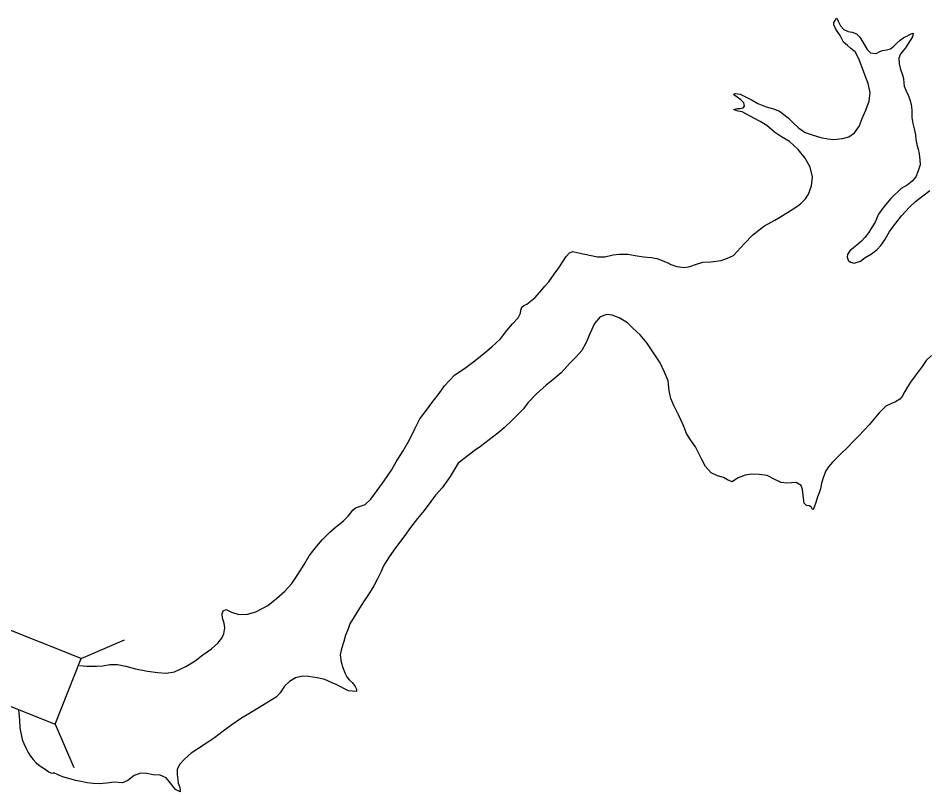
# Model space of a CAD drawing. Extents: x -939622 to -934222, y 1383701 to 1385301.
# Drawn here: x -936515.45 to -936500.16, y 1384731.74 to 1384744.73 of the extents above; entities that cross this region are included whole.
import ezdxf

# ---------------------------------------------------------------- set-up
doc = ezdxf.new("R2010")
doc.units = 0
doc.layers.add('Level 20', color=7, linetype='Continuous')
doc.layers.add('Level 9', color=7, linetype='Continuous')

msp = doc.modelspace()

# ---------------------------------------------------------------- linework, layer by layer
at = {"layer": 'Level 20'}
for p, q in [((-936514.39, 1384733.976), (-936517.704, 1384735.287)), ((-936514.39, 1384733.976), (-936513.663, 1384734.29)), ((-936518.141, 1384734.183), (-936514.827, 1384732.871)), ((-936514.827, 1384732.871), (-936514.39, 1384733.976)), ((-936514.827, 1384732.871), (-936514.513, 1384732.144))]:
    msp.add_line(p, q, dxfattribs=at)
at = {"layer": 'Level 9'}
for points in [[(-936505.455, 1384740.757), (-936505.35, 1384740.769), (-936505.212, 1384740.766), (-936505.088, 1384740.745), (-936504.947, 1384740.725), (-936504.817, 1384740.71), (-936504.721, 1384740.694), (-936504.633, 1384740.66), (-936504.539, 1384740.623), (-936504.487, 1384740.594), (-936504.39, 1384740.56), (-936504.261, 1384740.545), (-936504.171, 1384740.56), (-936504.076, 1384740.595), (-936503.954, 1384740.634), (-936503.816, 1384740.64), (-936503.646, 1384740.663), (-936503.536, 1384740.701), (-936503.438, 1384740.746), (-936503.253, 1384740.946), (-936503.119, 1384741.084), (-936503.007, 1384741.177), (-936502.916, 1384741.243), (-936502.744, 1384741.34), (-936502.661, 1384741.387), (-936502.528, 1384741.465), (-936502.389, 1384741.559), (-936502.31, 1384741.615), (-936502.225, 1384741.698), (-936502.178, 1384741.775), (-936502.128, 1384741.917), (-936502.108, 1384742.065), (-936502.151, 1384742.227), (-936502.235, 1384742.381), (-936502.35, 1384742.526), (-936502.494, 1384742.658), (-936502.632, 1384742.741), (-936502.747, 1384742.814), (-936502.876, 1384742.931), (-936502.989, 1384742.998), (-936503.083, 1384743.049), (-936503.159, 1384743.087), (-936503.293, 1384743.156), (-936503.357, 1384743.172), (-936503.411, 1384743.189), (-936503.429, 1384743.198), (-936503.37, 1384743.217), (-936503.322, 1384743.215), (-936503.274, 1384743.225), (-936503.25, 1384743.253), (-936503.261, 1384743.31), (-936503.313, 1384743.36), (-936503.35, 1384743.386), (-936503.399, 1384743.421), (-936503.423, 1384743.441), (-936503.43, 1384743.456), (-936503.409, 1384743.469), (-936503.324, 1384743.453), (-936503.236, 1384743.413), (-936503.124, 1384743.355), (-936503.03, 1384743.3), (-936502.887, 1384743.244), (-936502.763, 1384743.208), (-936502.666, 1384743.171), (-936502.516, 1384743.06), (-936502.436, 1384742.972), (-936502.347, 1384742.89), (-936502.231, 1384742.811), (-936502.101, 1384742.766), (-936501.968, 1384742.727), (-936501.853, 1384742.706), (-936501.754, 1384742.696), (-936501.607, 1384742.712), (-936501.5, 1384742.739), (-936501.403, 1384742.807), (-936501.318, 1384742.923), (-936501.282, 1384743.033), (-936501.214, 1384743.188), (-936501.158, 1384743.339), (-936501.143, 1384743.484), (-936501.177, 1384743.637), (-936501.232, 1384743.78), (-936501.286, 1384743.929), (-936501.334, 1384744.048), (-936501.394, 1384744.164), (-936501.468, 1384744.225), (-936501.52, 1384744.272), (-936501.59, 1384744.328), (-936501.647, 1384744.441), (-936501.697, 1384744.512), (-936501.725, 1384744.556), (-936501.751, 1384744.619), (-936501.751, 1384744.658), (-936501.731, 1384744.694), (-936501.711, 1384744.725), (-936501.699, 1384744.731), (-936501.677, 1384744.684), (-936501.642, 1384744.603), (-936501.581, 1384744.542), (-936501.511, 1384744.507), (-936501.441, 1384744.497)], [(-936501.441, 1384744.497), (-936501.372, 1384744.468), (-936501.316, 1384744.41), (-936501.25, 1384744.303), (-936501.194, 1384744.205), (-936501.136, 1384744.149), (-936501.039, 1384744.136), (-936500.977, 1384744.171), (-936500.933, 1384744.19), (-936500.867, 1384744.198), (-936500.801, 1384744.217), (-936500.745, 1384744.261), (-936500.695, 1384744.31), (-936500.64, 1384744.363), (-936500.575, 1384744.409), (-936500.524, 1384744.429), (-936500.486, 1384744.451), (-936500.453, 1384744.469), (-936500.42, 1384744.479), (-936500.431, 1384744.419), (-936500.509, 1384744.297), (-936500.547, 1384744.235), (-936500.599, 1384744.174), (-936500.634, 1384744.131), (-936500.662, 1384744.061), (-936500.654, 1384743.965), (-936500.631, 1384743.872), (-936500.602, 1384743.798), (-936500.579, 1384743.72), (-936500.577, 1384743.642), (-936500.573, 1384743.588), (-936500.541, 1384743.523), (-936500.503, 1384743.439), (-936500.477, 1384743.365), (-936500.451, 1384743.281), (-936500.443, 1384743.194), (-936500.441, 1384743.134), (-936500.44, 1384743.065), (-936500.425, 1384742.96), (-936500.405, 1384742.87), (-936500.381, 1384742.771), (-936500.376, 1384742.696), (-936500.356, 1384742.61), (-936500.336, 1384742.529), (-936500.319, 1384742.451), (-936500.305, 1384742.352), (-936500.3, 1384742.268), (-936500.333, 1384742.165), (-936500.373, 1384742.068), (-936500.437, 1384741.994), (-936500.52, 1384741.929), (-936500.62, 1384741.872), (-936500.796, 1384741.7), (-936500.91, 1384741.562), (-936501, 1384741.442), (-936501.056, 1384741.305), (-936501.108, 1384741.226), (-936501.172, 1384741.125), (-936501.23, 1384741.045), (-936501.289, 1384740.987), (-936501.365, 1384740.919), (-936501.424, 1384740.872), (-936501.483, 1384740.826), (-936501.52, 1384740.759), (-936501.528, 1384740.716), (-936501.512, 1384740.669), (-936501.469, 1384740.634), (-936501.408, 1384740.614), (-936501.301, 1384740.65), (-936501.225, 1384740.709), (-936501.118, 1384740.774), (-936501.024, 1384740.846), (-936500.963, 1384740.911), (-936500.896, 1384741.008), (-936500.818, 1384741.146), (-936500.711, 1384741.29), (-936500.618, 1384741.409), (-936500.483, 1384741.557), (-936500.381, 1384741.652), (-936500.257, 1384741.749), (-936500.139, 1384741.839)], [(-936514.42, 1384733.86), (-936514.297, 1384733.846), (-936514.132, 1384733.847), (-936514.024, 1384733.852), (-936513.911, 1384733.873), (-936513.782, 1384733.876), (-936513.643, 1384733.844), (-936513.477, 1384733.802), (-936513.278, 1384733.762), (-936513.103, 1384733.739), (-936512.962, 1384733.728), (-936512.824, 1384733.752), (-936512.634, 1384733.838), (-936512.475, 1384733.938), (-936512.345, 1384734.034), (-936512.203, 1384734.137), (-936512.098, 1384734.23), (-936512.028, 1384734.316), (-936511.994, 1384734.389), (-936511.978, 1384734.491), (-936511.989, 1384734.569), (-936512.015, 1384734.653), (-936512.023, 1384734.725), (-936512.006, 1384734.776), (-936511.956, 1384734.796), (-936511.867, 1384734.753), (-936511.744, 1384734.716), (-936511.596, 1384734.717), (-936511.459, 1384734.759), (-936511.255, 1384734.867), (-936511.108, 1384734.984), (-936510.97, 1384735.105), (-936510.853, 1384735.237), (-936510.752, 1384735.387), (-936510.645, 1384735.552), (-936510.561, 1384735.698), (-936510.439, 1384735.858), (-936510.337, 1384735.975), (-936510.217, 1384736.095), (-936510.126, 1384736.175), (-936509.988, 1384736.29), (-936509.908, 1384736.364), (-936509.83, 1384736.465), (-936509.786, 1384736.505), (-936509.714, 1384736.531), (-936509.619, 1384736.563), (-936509.528, 1384736.65), (-936509.377, 1384736.858), (-936509.302, 1384736.959), (-936509.18, 1384737.136), (-936509.1, 1384737.28), (-936508.981, 1384737.463), (-936508.878, 1384737.646), (-936508.786, 1384737.832), (-936508.706, 1384738.002), (-936508.61, 1384738.125), (-936508.485, 1384738.29), (-936508.381, 1384738.428), (-936508.288, 1384738.557), (-936508.206, 1384738.646), (-936508.121, 1384738.735), (-936507.932, 1384738.863), (-936507.794, 1384738.966), (-936507.664, 1384739.071), (-936507.494, 1384739.21), (-936507.35, 1384739.346), (-936507.242, 1384739.487), (-936507.149, 1384739.595), (-936507.055, 1384739.699), (-936507.012, 1384739.778), (-936507.005, 1384739.827), (-936506.991, 1384739.875), (-936506.956, 1384739.906), (-936506.905, 1384739.925), (-936506.767, 1384740.04), (-936506.656, 1384740.166), (-936506.603, 1384740.231), (-936506.536, 1384740.304), (-936506.446, 1384740.433), (-936506.371, 1384740.54), (-936506.307, 1384740.632), (-936506.244, 1384740.729), (-936506.191, 1384740.791), (-936506.135, 1384740.813), (-936506.038, 1384740.789), (-936505.857, 1384740.751), (-936505.718, 1384740.724), (-936505.598, 1384740.721), (-936505.455, 1384740.757)], [(-936500.383, 1384738.722), (-936500.462, 1384738.615), (-936500.522, 1384738.527), (-936500.56, 1384738.463), (-936500.606, 1384738.377), (-936500.644, 1384738.334), (-936500.715, 1384738.287), (-936500.795, 1384738.255), (-936500.878, 1384738.214), (-936500.989, 1384738.103), (-936501.158, 1384737.901), (-936501.255, 1384737.799), (-936501.325, 1384737.722), (-936501.422, 1384737.624), (-936501.533, 1384737.51), (-936501.612, 1384737.436), (-936501.703, 1384737.346), (-936501.773, 1384737.272), (-936501.843, 1384737.195), (-936501.886, 1384737.125), (-936501.923, 1384737.028), (-936501.959, 1384736.919), (-936501.978, 1384736.825), (-936502, 1384736.758), (-936502.026, 1384736.689), (-936502.056, 1384736.595), (-936502.079, 1384736.519), (-936502.096, 1384736.476), (-936502.111, 1384736.476), (-936502.126, 1384736.509), (-936502.16, 1384736.541), (-936502.208, 1384736.546), (-936502.248, 1384736.584), (-936502.269, 1384736.713), (-936502.275, 1384736.812), (-936502.301, 1384736.881), (-936502.383, 1384736.933), (-936502.539, 1384736.923), (-936502.638, 1384736.93), (-936502.744, 1384736.984), (-936502.872, 1384737.047), (-936503.008, 1384737.068), (-936503.134, 1384737.071), (-936503.241, 1384737.056), (-936503.36, 1384737.011), (-936503.419, 1384736.971), (-936503.461, 1384736.943), (-936503.536, 1384736.974), (-936503.607, 1384737.015), (-936503.706, 1384737.045), (-936503.813, 1384737.094), (-936503.908, 1384737.2), (-936503.968, 1384737.316), (-936504.073, 1384737.533), (-936504.159, 1384737.648), (-936504.228, 1384737.755), (-936504.283, 1384737.901), (-936504.359, 1384738.07), (-936504.438, 1384738.225), (-936504.486, 1384738.344), (-936504.516, 1384738.476), (-936504.535, 1384738.638), (-936504.596, 1384738.787), (-936504.669, 1384738.941), (-936504.8, 1384739.146), (-936504.89, 1384739.279), (-936505.001, 1384739.412), (-936505.124, 1384739.526), (-936505.217, 1384739.614), (-936505.354, 1384739.698), (-936505.472, 1384739.743), (-936505.565, 1384739.753), (-936505.675, 1384739.714), (-936505.771, 1384739.601), (-936505.848, 1384739.427), (-936505.911, 1384739.282), (-936505.982, 1384739.15), (-936506.079, 1384739.04), (-936506.184, 1384738.938), (-936506.333, 1384738.775), (-936506.471, 1384738.654), (-936506.58, 1384738.565), (-936506.745, 1384738.419), (-936506.888, 1384738.271), (-936506.961, 1384738.167), (-936507.145, 1384737.985), (-936507.286, 1384737.85), (-936507.395, 1384737.76), (-936507.542, 1384737.651), (-936507.686, 1384737.539), (-936507.793, 1384737.462), (-936507.893, 1384737.387), (-936508.058, 1384737.257), (-936508.193, 1384737.031), (-936508.33, 1384736.844), (-936508.443, 1384736.718), (-936508.519, 1384736.614), (-936508.632, 1384736.464), (-936508.743, 1384736.329), (-936508.859, 1384736.175), (-936508.958, 1384736.041)], [(-936500.112, 1384739.063), (-936500.201, 1384738.983), (-936500.267, 1384738.879), (-936500.383, 1384738.722)], [(-936508.958, 1384736.041), (-936509.063, 1384735.903), (-936509.141, 1384735.793), (-936509.231, 1384735.667), (-936509.312, 1384735.53), (-936509.36, 1384735.423), (-936509.414, 1384735.314), (-936509.477, 1384735.198), (-936509.578, 1384735.036), (-936509.628, 1384734.963), (-936509.688, 1384734.868), (-936509.879, 1384734.56), (-936509.915, 1384734.457), (-936509.952, 1384734.365), (-936509.979, 1384734.259), (-936510.018, 1384734.135), (-936510.04, 1384734.038), (-936510.025, 1384733.915), (-936509.999, 1384733.823), (-936509.964, 1384733.736), (-936509.932, 1384733.668), (-936509.892, 1384733.618), (-936509.842, 1384733.571), (-936509.79, 1384733.503), (-936509.768, 1384733.461), (-936509.767, 1384733.419), (-936509.899, 1384733.434), (-936510.106, 1384733.537), (-936510.175, 1384733.569), (-936510.297, 1384733.62), (-936510.427, 1384733.65), (-936510.574, 1384733.671), (-936510.667, 1384733.68), (-936510.79, 1384733.653), (-936510.893, 1384733.591), (-936510.975, 1384733.511), (-936511.048, 1384733.401), (-936511.115, 1384733.324), (-936511.242, 1384733.245), (-936511.547, 1384733.064), (-936511.7, 1384732.97), (-936511.86, 1384732.861), (-936512.004, 1384732.752), (-936512.149, 1384732.643), (-936512.284, 1384732.553), (-936512.432, 1384732.456), (-936512.544, 1384732.387), (-936512.656, 1384732.285), (-936512.738, 1384732.196), (-936512.778, 1384732.111), (-936512.776, 1384732.026), (-936512.77, 1384731.939), (-936512.76, 1384731.879), (-936512.741, 1384731.823), (-936512.727, 1384731.772), (-936512.726, 1384731.736), (-936512.805, 1384731.776), (-936512.892, 1384731.879), (-936512.966, 1384731.968), (-936513.066, 1384732.013), (-936513.184, 1384732.02), (-936513.289, 1384732.044), (-936513.397, 1384732.051), (-936513.498, 1384732.009), (-936513.605, 1384731.928), (-936513.694, 1384731.887), (-936513.838, 1384731.896), (-936513.967, 1384731.883), (-936514.086, 1384731.872), (-936514.191, 1384731.875), (-936514.291, 1384731.885), (-936514.39, 1384731.906), (-936514.484, 1384731.925), (-936514.559, 1384731.947), (-936514.641, 1384731.97), (-936514.705, 1384731.989), (-936514.848, 1384732.052)], [(-936515.441, 1384733.107), (-936515.438, 1384733.06), (-936515.425, 1384732.937), (-936515.421, 1384732.811), (-936515.4, 1384732.7), (-936515.379, 1384732.617), (-936515.356, 1384732.548), (-936515.314, 1384732.465), (-936515.279, 1384732.394), (-936515.241, 1384732.335), (-936515.197, 1384732.276), (-936515.148, 1384732.221), (-936515.086, 1384732.171), (-936515.031, 1384732.137), (-936514.973, 1384732.097), (-936514.933, 1384732.071), (-936514.89, 1384732.048), (-936514.863, 1384732.052), (-936514.848, 1384732.052)]]:
    msp.add_lwpolyline(points, dxfattribs=at)

doc.saveas('drawing.dxf')
